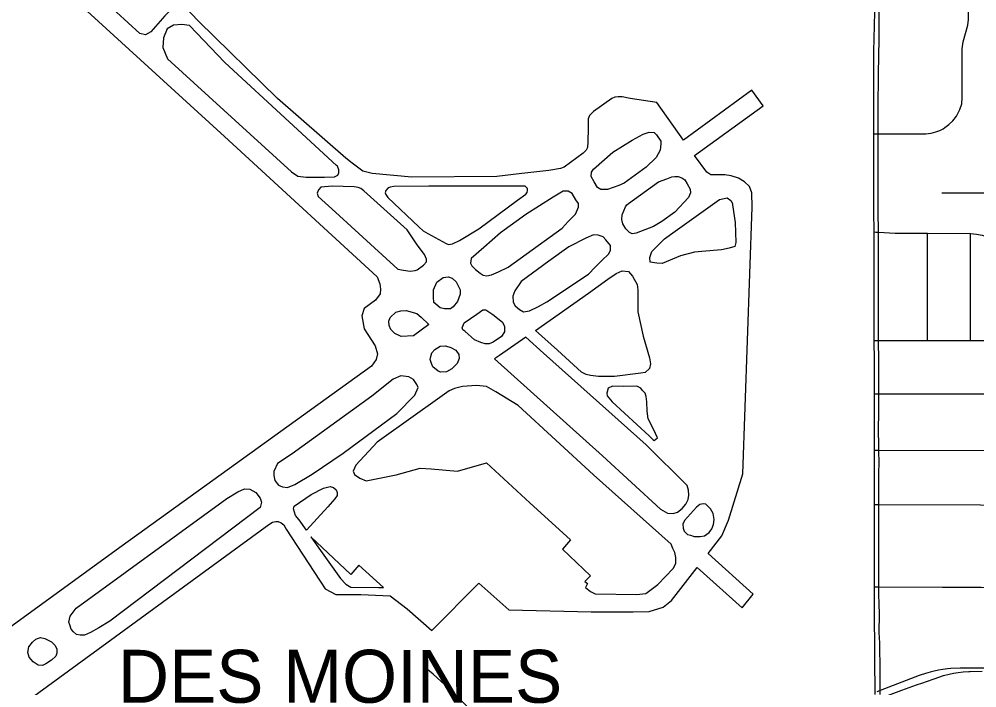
# Model space of a CAD drawing. Extents: x -1403959 to 81668, y -1400582 to 11018.
# Drawn here: x 6938.1 to 7078.2, y 7834.6 to 7932.4 of the extents above; entities that cross this region are included whole.
import ezdxf

# ---------------------------------------------------------------- set-up
doc = ezdxf.new("R2010")
doc.units = 0
for name, color, linetype in [('tdCiSectNmbr', 7, 'Continuous'), ('tdCiSectTwpRng', 7, 'Continuous'), ('tdCoCoBndry', 7, 'Continuous'), ('tdCoFrame', 7, 'Continuous')]:
    doc.layers.add(name, color=color, linetype=linetype)

msp = doc.modelspace()

# ---------------------------------------------------------------- linework, layer by layer
at = {"layer": 'tdCiSectNmbr'}
for points in [[(7063.19, 7933.56), (7063.19, 7933.39), (7063.1, 7929.49)], [(7063.89, 7929.47), (7063.9, 7929.91), (7063.88, 7932.49), (7063.89, 7933.36), (7063.89, 7933.55)], [(7063.1, 7929.49), (7063.06, 7927.73), (7063.06, 7926.53)], [(7063.83, 7926.52), (7063.84, 7926.95), (7063.89, 7929.47)], [(7063.06, 7926.53), (7063.06, 7923.57)], [(7063.78, 7923.56), (7063.79, 7924.81), (7063.83, 7926.52)], [(7063.06, 7923.57), (7063.07, 7919.82), (7063.07, 7918.63)], [(7063.74, 7915.59), (7063.74, 7915.6), (7063.76, 7920.29), (7063.77, 7923.41), (7063.78, 7923.56)], [(7063.07, 7918.63), (7063.08, 7915.59), (7063.08, 7915.59)], [(7063.08, 7915.59), (7063.08, 7912.63), (7063.07, 7906.03), (7063.08, 7904.28)], [(7063.76, 7904.29), (7063.75, 7905.67), (7063.73, 7913.76), (7063.74, 7915.59)], [(7063.08, 7904.28), (7063.09, 7901.26), (7063.09, 7901.24)], [(7063.79, 7901.24), (7063.76, 7904.29)], [(7063.09, 7901.24), (7063.09, 7899.76), (7063.11, 7893.34)], [(7063.78, 7893.34), (7063.77, 7894.05), (7063.8, 7900.37), (7063.79, 7901.22), (7063.79, 7901.24)], [(7063.11, 7893.34), (7063.11, 7892.8), (7063.12, 7888.49)], [(7063.79, 7888.49), (7063.78, 7893.34)], [(7063.12, 7888.49), (7063.12, 7887.06), (7063.13, 7885.4), (7063.13, 7885.4)], [(7063.81, 7885.41), (7063.8, 7886.57), (7063.79, 7888.49)], [(7063.13, 7885.4), (7063.15, 7882.38)], [(7063.82, 7882.38), (7063.81, 7885.4), (7063.81, 7885.41)], [(7063.15, 7882.38), (7063.17, 7879.07), (7063.17, 7877.59), (7063.17, 7877.59)], [(7063.82, 7877.59), (7063.83, 7880.18), (7063.82, 7882.38)], [(7063.17, 7877.59), (7063.16, 7874.2)], [(7063.82, 7874.2), (7063.82, 7877.59)], [(7063.16, 7874.2), (7063.16, 7872.89), (7063.16, 7869.32), (7063.16, 7869.32)], [(7063.85, 7869.32), (7063.81, 7872.99), (7063.82, 7874.2)], [(7063.16, 7869.32), (7063.16, 7866.1)], [(7063.86, 7866.1), (7063.87, 7867.38), (7063.85, 7869.32), (7063.85, 7869.32)], [(7063.16, 7866.1), (7063.16, 7865.23), (7063.15, 7861.39), (7063.15, 7861.39)], [(7063.85, 7861.39), (7063.85, 7863.65), (7063.86, 7866.1)], [(7063.15, 7861.39), (7063.14, 7858.29), (7063.15, 7854.58)], [(7063.84, 7854.58), (7063.85, 7859.32), (7063.85, 7861.39), (7063.85, 7861.39)], [(7063.15, 7854.58), (7063.16, 7851.89), (7063.16, 7851.5)], [(7063.84, 7851.5), (7063.84, 7853.36), (7063.84, 7854.58)], [(7063.16, 7851.5), (7063.16, 7849.36), (7063.16, 7847.85)], [(7063.86, 7847.85), (7063.84, 7849.05), (7063.84, 7849.36), (7063.84, 7851.5)], [(7063.16, 7847.85), (7063.17, 7845.34), (7063.21, 7840.12), (7063.19, 7837.92), (7063.27, 7834.64), (7063.27, 7833.88), (7063.27, 7833.6)], [(7063.91, 7843.03), (7063.92, 7844.97), (7063.87, 7847.25), (7063.86, 7847.85)], [(7064.06, 7833.61), (7064.05, 7834.18), (7064.04, 7834.56), (7064.06, 7835.75), (7064.04, 7838.32), (7063.99, 7839.8), (7063.98, 7841.1), (7063.91, 7842.64), (7063.91, 7843.03)], [(7077.01, 7837.44), (7075.75, 7837.45), (7074.36, 7837.38), (7073.86, 7837.33), (7073.18, 7837.25), (7072.57, 7837.14), (7071.92, 7837), (7071.36, 7836.85), (7070.67, 7836.65), (7069.89, 7836.41)], [(7082.89, 7837.24), (7082.58, 7837.42), (7079.9, 7837.45), (7077.64, 7837.44), (7077.01, 7837.44)], [(7069.89, 7836.41), (7069.76, 7836.37), (7064.05, 7834.18), (7063.69, 7834.04), (7063.56, 7833.99)], [(7070.26, 7835.31), (7070.79, 7835.5), (7071.94, 7835.9), (7073.32, 7836.36), (7074.12, 7836.55)], [(7074.12, 7836.55), (7074.13, 7836.55), (7074.78, 7836.7), (7075.45, 7836.82), (7076.18, 7836.92), (7077.02, 7836.96)], [(7077.02, 7836.96), (7077.18, 7836.97), (7078.96, 7837.02)], [(7063.93, 7833), (7064.07, 7833.05), (7067.19, 7834.2), (7069.33, 7834.98), (7070.26, 7835.31)]]:
    msp.add_lwpolyline(points, dxfattribs=at)
at = {"layer": 'tdCiSectTwpRng'}
for points in [[(7073.49, 7916.52), (7074.06, 7916.97), (7074.68, 7917.53), (7075.18, 7918.21), (7075.71, 7919.18), (7075.97, 7920), (7076.05, 7920.94), (7076.03, 7925.69), (7076.03, 7928.02), (7076.18, 7929.09), (7076.86, 7931.51), (7076.95, 7932.35), (7076.96, 7933.61)], [(7063.08, 7915.59), (7063.74, 7915.6), (7064.07, 7915.6), (7069.64, 7915.62), (7070.71, 7915.62), (7071.5, 7915.69), (7072.17, 7915.88), (7072.74, 7916.09), (7073.27, 7916.34), (7073.49, 7916.52)], [(7073.05, 7906.99), (7078.66, 7906.98), (7084.72, 7907), (7090.61, 7906.95), (7091.89, 7906.91), (7092.58, 7906.89), (7093.21, 7906.81), (7093.92, 7906.67), (7094.72, 7906.45), (7095.57, 7906.17), (7096.23, 7905.95), (7097.16, 7905.68), (7098.38, 7905.43), (7099.08, 7905.34), (7099.75, 7905.31), (7111.77, 7905.26)], [(7063.09, 7901.26), (7063.41, 7901.24)], [(7063.41, 7901.24), (7063.79, 7901.22), (7066.22, 7901.09), (7070.94, 7901.07), (7077.24, 7901.04), (7078.11, 7900.94), (7078.97, 7900.77), (7079.89, 7900.47), (7080.76, 7900.15), (7082.66, 7899.37), (7083.88, 7899.11), (7085.02, 7898.95), (7090.42, 7898.93), (7094.97, 7898.84), (7097.04, 7898.86), (7099.73, 7898.88), (7100.9, 7898.84), (7103.2, 7898.5), (7111.8, 7897.32)], [(7070.97, 7885.4), (7070.94, 7901.07)], [(7077.27, 7885.36), (7077.24, 7901.04)], [(7063.13, 7885.4), (7063.46, 7885.4)], [(7063.46, 7885.4), (7063.81, 7885.4), (7070.97, 7885.4), (7077.27, 7885.36), (7083.82, 7885.39), (7087.46, 7885.36), (7090.43, 7885.34), (7097.03, 7885.35), (7103.2, 7885.36), (7111.85, 7885.26), (7111.89, 7885.26), (7117.9, 7885.28), (7136.06, 7885.15), (7155.66, 7885.07)], [(7063.17, 7877.59), (7063.45, 7877.59)], [(7063.45, 7877.59), (7063.82, 7877.59), (7087.53, 7877.55), (7111.85, 7877.44)], [(7063.16, 7869.32), (7063.55, 7869.32), (7063.85, 7869.32), (7087.57, 7869.28), (7111.89, 7869.2)], [(7063.15, 7861.39), (7063.53, 7861.39), (7063.85, 7861.39), (7078.73, 7861.35), (7087.56, 7861.31), (7103.9, 7861.25), (7111.91, 7861.23), (7111.92, 7861.23), (7117.97, 7861.21), (7136.1, 7861.06), (7160.29, 7860.83)], [(7063.16, 7849.36), (7063.57, 7849.36)], [(7063.57, 7849.36), (7063.84, 7849.36), (7073.15, 7849.3), (7078.79, 7849.27), (7087.83, 7849.26), (7103.95, 7849.23), (7111.96, 7849.17), (7111.97, 7849.17), (7117.99, 7849.18), (7124.05, 7849.1), (7136.12, 7849.03)], [(7019.92, 7804.85), (7019.65, 7805.36), (7012.88, 7816.63), (7007.25, 7826.14), (7004.9, 7830.15), (7004.23, 7831.14), (7003.4, 7832.09), (7000.95, 7834.45), (6998.66, 7836.58), (6997.58, 7837.44)]]:
    msp.add_lwpolyline(points, dxfattribs=at)
at = {"layer": 'tdCoCoBndry'}
for points in [[(6917.28, 7816.56), (6974.63, 7858.46), (6975.16, 7858.82), (6975.65, 7858.9), (6976.01, 7858.9), (6976.45, 7858.72), (6976.84, 7858.4), (6977.18, 7857.78), (6982.89, 7849.07), (6984.41, 7848.23), (6988.09, 7848.23), (6992.38, 7848), (6994.87, 7846.14), (6998.49, 7842.97), (7005.33, 7849.87), (7009.74, 7845.97), (7021.78, 7845.68), (7027.94, 7845.68), (7030.25, 7845.74), (7032.29, 7846.36), (7033.53, 7847.32), (7037.28, 7852.16), (7043.85, 7846.27), (7045.48, 7848.28), (7038.89, 7854.24), (7040.88, 7856.82), (7041.87, 7859.11), (7043.97, 7865.87), (7045.34, 7904.86), (7045.26, 7906.99), (7044.92, 7907.9), (7044.18, 7908.61), (7043.32, 7909.14), (7042.26, 7909.47), (7041.31, 7909.63), (7040.27, 7909.59), (7039.25, 7909.61), (7038.68, 7910), (7036.9, 7912.44), (7046.94, 7919.72), (7045.28, 7922), (7035.29, 7914.7), (7031.36, 7920.19), (7027.48, 7920.8), (7026.3, 7921.04), (7025.71, 7921.04), (7025.24, 7920.98), (7024.79, 7920.78), (7022.11, 7918.86), (7021.54, 7918.3), (7021.34, 7917.81), (7021.32, 7916.42), (7021.3, 7914.43), (7021.22, 7913.62), (7021.03, 7913.21), (7020.58, 7912.8), (7017.84, 7910.75), (7017.27, 7910.55), (7015.56, 7910.24), (7011.64, 7909.81), (7008, 7909.39), (6995.55, 7909.29), (6989.75, 7909.79), (6988.37, 7910.14), (6986.84, 7911.3), (6985.89, 7912.05), (6975.92, 7920.79), (6964.36, 7932.08), (6949.83, 7947.33)], [(6935.77, 7944.81), (6968.13, 7915.21), (6990.48, 7894.67), (6990.85, 7893.68), (6990.97, 7892.9), (6990.93, 7892.19), (6990.23, 7891.27), (6988.58, 7890.06), (6988.24, 7889), (6988.58, 7887.07), (6990.18, 7884.58), (6990.54, 7883.44), (6990.31, 7882.61), (6989.63, 7881.63), (6953.19, 7855.35), (6924.36, 7834.41)]]:
    msp.add_lwpolyline(points, dxfattribs=at)
for points in [[(6940.34, 7944.42), (6939.78, 7944.93), (6939.53, 7945.83), (6939.51, 7946.67), (6939.93, 7947.22), (6940.73, 7947.64), (6944.15, 7947.78), (6946.31, 7947.74), (6947.46, 7947.32), (6948.18, 7947.09), (6960, 7934.61), (6960.1, 7934.01), (6960.02, 7933.45), (6959.43, 7932.86), (6957.4, 7930.54), (6956.6, 7930.09), (6955.75, 7930.29), (6950.64, 7934.95)], [(6984.66, 7910.87), (6984.53, 7910.99), (6977.61, 7917.35), (6968.2, 7926.03), (6963.01, 7931.46), (6961.93, 7931.58), (6960.67, 7931.49), (6959.79, 7930.97), (6959.23, 7929.65), (6959.14, 7928.22), (6959.84, 7926.56), (6977.93, 7910.04), (6978.87, 7909.43), (6980.08, 7909.27), (6982.78, 7909.25), (6984.26, 7909.3), (6984.73, 7909.58), (6984.85, 7909.9), (6984.85, 7910.33)], [(7026.61, 7908.37), (7025.81, 7908.07), (7024.17, 7907.45), (7023.19, 7907.48), (7022.7, 7907.78), (7022.2, 7908.57), (7021.75, 7909.36), (7021.8, 7909.99), (7022.12, 7910.46), (7024.93, 7912.93), (7027.79, 7914.7), (7029.37, 7915.57), (7030.26, 7915.86), (7030.98, 7915.81), (7031.33, 7915.44), (7031.94, 7914.55), (7031.94, 7914.14), (7031.87, 7913.2), (7031.28, 7912.14), (7029.82, 7910.71)], [(7026.99, 7905.24), (7027.25, 7905.42), (7031.6, 7908.59), (7032.85, 7909.02), (7033.59, 7909.3), (7034.03, 7909.36), (7034.51, 7909.36), (7035.01, 7909.16), (7035.45, 7908.9), (7035.83, 7908.3), (7036.26, 7907.49), (7036.3, 7906.96), (7035.99, 7906.3), (7034.02, 7904.13), (7032.1, 7902.76), (7030.89, 7902.07), (7028.36, 7901.08), (7027.79, 7901), (7027.39, 7901.17), (7026.84, 7901.73), (7026.4, 7902.43), (7026.28, 7903.09), (7026.31, 7903.76), (7026.79, 7904.94)], [(6988.54, 7907.25), (6988.11, 7907.61), (6987.71, 7907.75), (6987.1, 7907.87), (6983.89, 7907.96), (6982.25, 7907.79), (6981.9, 7907.43), (6981.72, 7906.92), (6981.86, 7906.45), (6984.39, 7904.14), (6993.5, 7895.79), (6994.32, 7895.65), (6995.3, 7895.51), (6996.03, 7895.6), (6996.31, 7895.72), (6997.25, 7896.41), (6997.69, 7896.88), (6997.69, 7897.25), (6997.4, 7897.97), (6996.35, 7899.35), (6994.85, 7901.58)], [(6997.2, 7901.44), (6997.89, 7901.05), (7000.58, 7899.57), (7000.93, 7899.44), (7001.48, 7899.51), (7002.5, 7900), (7005.33, 7901.72), (7010.99, 7905.9), (7012.22, 7906.78), (7012.42, 7907.03), (7012.47, 7907.33), (7012.44, 7907.62), (7012.12, 7907.94), (7011.78, 7907.94), (7010.46, 7907.96), (6998.03, 7907.95), (6992.91, 7907.91), (6992.4, 7907.82), (6992.08, 7907.73), (6991.75, 7907.34), (6991.67, 7906.96), (6991.73, 7906.71), (6992.03, 7906.31), (6996.57, 7901.98)], [(7017.55, 7901.81), (7018.43, 7902.76), (7019.47, 7903.88), (7019.92, 7904.86), (7019.9, 7905.4), (7019.55, 7905.97), (7019, 7906.86), (7018.41, 7907.23), (7017.69, 7907.2), (7016.23, 7906.35), (7012.24, 7903.8), (7008.51, 7901.14), (7006.07, 7898.98), (7004.24, 7897.36), (7004.15, 7896.69), (7004.33, 7896.29), (7004.86, 7895.77), (7005.52, 7895.23), (7005.97, 7894.94), (7006.54, 7894.86), (7007.2, 7894.99), (7008.21, 7895.43), (7009.66, 7896.11)], [(7032.49, 7900.25), (7034.04, 7901.35), (7040.55, 7906), (7041.64, 7906.24), (7042.18, 7905.87), (7042.42, 7905.41), (7042.45, 7905.23), (7042.81, 7902.65), (7042.94, 7899.72), (7042.79, 7899.11), (7041.96, 7898.89), (7040.83, 7898.63), (7037.98, 7898.39), (7036.87, 7898.32), (7034.85, 7897.74), (7032.15, 7896.63), (7031.37, 7896.69), (7030.39, 7896.84), (7030.33, 7897.52), (7030.67, 7898.39)], [(7021.4, 7895.09), (7022.34, 7896.08), (7023.38, 7897.12), (7024.33, 7898.01), (7024.6, 7898.55), (7024.59, 7899.25), (7023.94, 7900.11), (7023.52, 7900.53), (7022.81, 7900.8), (7022.11, 7900.83), (7021, 7900.36), (7018.51, 7899.07), (7015.6, 7896.96), (7011.54, 7894), (7010.59, 7892.65), (7010.31, 7891.88), (7010.37, 7890.98), (7010.68, 7890.46), (7011.31, 7889.9), (7011.89, 7889.57), (7012.76, 7889.73), (7014.08, 7890.33), (7015.3, 7891.01)], [(7024.22, 7894.33), (7025.41, 7895.16), (7026.33, 7895.58), (7027.23, 7895.47), (7027.84, 7894.78), (7028.51, 7893.57), (7028.58, 7892.79), (7028.62, 7889.59), (7029.36, 7886.03), (7030.29, 7882.83), (7030.44, 7881.94), (7030.31, 7881.29), (7029.68, 7880.69), (7029.03, 7880.6), (7025.2, 7880.13), (7022.84, 7880.13), (7021.67, 7880.24), (7021.04, 7880.39), (7020.37, 7880.74), (7016.87, 7883.97), (7013.62, 7886.86), (7021.36, 7892.29)], [(6998.76, 7890.94), (6998.74, 7891.71), (6998.72, 7892.78), (6999.18, 7893.89), (7000.14, 7894.58), (7000.91, 7894.68), (7001.44, 7894.49), (7002.01, 7893.96), (7002.61, 7892.78), (7002.64, 7892.13), (7002.23, 7891.08), (7001.61, 7890.29), (7001.21, 7890.03), (7000.33, 7890), (6999.71, 7890.16), (6999.05, 7890.69)], [(6996.3, 7889.32), (6996.89, 7888.78), (6998.05, 7887.71), (6995.79, 7886.08), (6993.99, 7885.96), (6993.04, 7886.41), (6992.5, 7886.97), (6992.24, 7887.55), (6992.2, 7888.22), (6992.36, 7888.76), (6993.2, 7889.51), (6993.92, 7889.74), (6994.74, 7889.76)], [(7003.29, 7886.72), (7003.03, 7886.94), (7002.91, 7887.24), (7003.21, 7887.94), (7005.04, 7889.25), (7005.91, 7889.86), (7006.37, 7889.84), (7007.38, 7889.19), (7008.81, 7888.07), (7009.12, 7887.4), (7009.1, 7886.66), (7008.65, 7885.98), (7007.44, 7885.12), (7006.85, 7884.91), (7006.27, 7884.91), (7005.64, 7885.09), (7004.72, 7885.46)], [(7008.35, 7883.16), (7007.64, 7882.67), (7023.43, 7868.5), (7031.91, 7860.68), (7032.95, 7860.11), (7033.75, 7860.06), (7034.38, 7860.28), (7035.08, 7860.79), (7035.63, 7861.44), (7035.98, 7862.12), (7036.08, 7862.77), (7036.02, 7863.47), (7035.81, 7864.16), (7029.81, 7870.13), (7014.81, 7883.53), (7012.21, 7885.87)], [(6998.22, 7882.61), (6998.33, 7883.02), (6998.48, 7883.58), (6998.89, 7884.08), (6999.71, 7884.56), (7000.49, 7884.6), (7001.25, 7884.36), (7001.99, 7883.98), (7002.42, 7883.31), (7002.48, 7882.74), (7002.2, 7882.01), (7001.42, 7881.21), (7000.63, 7880.8), (6999.79, 7880.74), (6999.39, 7880.9), (6998.6, 7881.52), (6998.4, 7882.02)], [(6975.36, 7865.84), (6975.37, 7865.63), (6975.51, 7864.89), (6976.06, 7864.22), (6976.65, 7863.97), (6977.37, 7863.89), (6978.46, 7864.33), (6980.99, 7865.81), (6985.51, 7868.9), (6993.34, 7874.7), (6996.01, 7877.4), (6996.48, 7878.49), (6996.26, 7878.96), (6995.79, 7879.66), (6995.09, 7880.05), (6993.95, 7880.19), (6992.84, 7879.74), (6989.69, 7877.23), (6978.04, 7868.82), (6975.9, 7867.4), (6975.37, 7866.2)], [(7021.69, 7850.96), (7020.84, 7850.1), (7021.23, 7849.83), (7020.94, 7849.25), (7021.67, 7848.67), (7022.37, 7848.33), (7028.44, 7848.23), (7029.78, 7848.35), (7031.52, 7849.66), (7033.76, 7852.04), (7034.14, 7852.77), (7034.16, 7853.62), (7033.99, 7854.35), (7033.73, 7854.97), (7033.46, 7855.58), (7022.11, 7865.74), (7011.11, 7875.87), (7007.85, 7877.88), (7006.48, 7878.64), (7004.99, 7878.78), (7002.98, 7878.67), (7001.81, 7878.36), (7001.02, 7878.01), (6999.64, 7877.04), (6991.14, 7871.01), (6990.48, 7870.49), (6987.36, 7867.12), (6986.97, 7866.27), (6987.14, 7865.78), (6987.92, 7865.25), (6988.89, 7864.83), (6993.26, 7865.73), (6996.78, 7866.7), (6998.38, 7866.61), (7002.22, 7866.27), (7006.49, 7867.46), (7012.8, 7861.65), (7018.73, 7856.22), (7017.56, 7854.83)], [(7030.86, 7870.86), (7030.98, 7870.73), (7031.49, 7871.16), (7030.87, 7872.42), (7030.11, 7873.94), (7029.95, 7875.02), (7029.9, 7876.38), (7029.8, 7877.16), (7029.67, 7877.66), (7029.3, 7878.07), (7029.03, 7878.4), (7028.44, 7878.68), (7026.5, 7878.64), (7024.9, 7878.71), (7024.28, 7878.41), (7024.06, 7877.67), (7024.11, 7877.3), (7024.85, 7876.42), (7030.24, 7871.44)], [(6945.51, 7843.78), (6945.4, 7844.17), (6945.56, 7845.05), (6946.44, 7846.23), (6968.48, 7862.24), (6970.08, 7863.23), (6971.07, 7863.68), (6971.88, 7863.63), (6972.74, 7863.12), (6973.38, 7862.3), (6973.56, 7861.72), (6973.35, 7860.95), (6951.4, 7844.33), (6949.76, 7843.35), (6948.54, 7842.64), (6947.68, 7842.28), (6947.03, 7842.27), (6946.51, 7842.36), (6946.06, 7842.77), (6945.71, 7843.16)], [(6980.82, 7862.86), (6982.63, 7863.77), (6983.62, 7864.02), (6984.09, 7863.85), (6984.48, 7863.53), (6984.63, 7863.15), (6984.63, 7862.7), (6984.28, 7862.19), (6983.27, 7861.02), (6980.12, 7857.62), (6979.08, 7859.12), (6978.55, 7859.77), (6978.26, 7860.76), (6978.26, 7860.76), (6978.34, 7861.14), (6980.81, 7862.85)], [(7035.87, 7857.02), (7036.28, 7856.88), (7036.83, 7856.69), (7037.72, 7856.69), (7038.37, 7856.82), (7039.05, 7857.27), (7039.44, 7857.84), (7039.68, 7858.45), (7039.74, 7859.21), (7039.61, 7860.05), (7039.21, 7860.76), (7038.54, 7861.44), (7038.13, 7861.48), (7037.67, 7861.38), (7037.18, 7860.99), (7035.4, 7859.06), (7035.17, 7858.53), (7035.22, 7857.94), (7035.37, 7857.49)], [(6990.66, 7849.24), (6991.41, 7849.23), (6987.82, 7852.53), (6986.62, 7851.14), (6980.79, 7856.67), (6981.95, 7855.01), (6985.1, 7850.58), (6985.88, 7849.71), (6986.63, 7849.31)], [(6940.93, 7841.82), (6941.24, 7841.91), (6941.9, 7841.78), (6942.84, 7841.31), (6943.4, 7840.75), (6943.61, 7840.24), (6943.63, 7839.65), (6943.47, 7839.18), (6942.84, 7838.61), (6942.01, 7838.06), (6941.53, 7837.82), (6940.89, 7837.87), (6940.17, 7838.38), (6939.59, 7839.04), (6939.4, 7839.73), (6939.53, 7840.56), (6940.06, 7841.23), (6940.57, 7841.68)]]:
    msp.add_lwpolyline(points, close=True, dxfattribs=at)

# ---------------------------------------------------------------- texts
at = {"layer": 'tdCoFrame'}
msp.add_text('DES MOINES', height=7.738, rotation=359.9938, dxfattribs=at).set_placement((6952.57, 7832.39))

doc.saveas('drawing.dxf')
